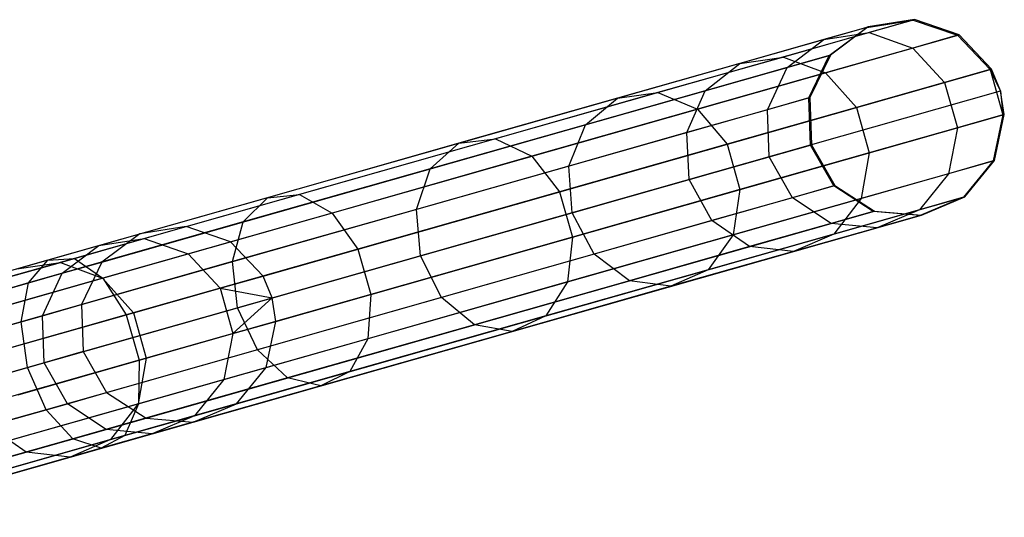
# Model space of a CAD drawing. Extents: x -91 to 91, y -91 to 262.
# Tile 469 of 480: x 77.66 to 87.66, y 20.57 to 25.62. Entities that reach past the tile are written whole.
import ezdxf

# ---------------------------------------------------------------- set-up
doc = ezdxf.new("R2010")
doc.units = 0
doc.header["$LTSCALE"] = 25.4
doc.layers.get('0').update_dxf_attribs({"linetype": 'CONTINUOUS'})

# ---------------------------------------------------------------- blocks, each defined once
blk = doc.blocks.new('ETE0_STL_1')
at = {"color": 0}
for p, q in [((79.352, 23.52, 301.427), (86.752, 25.621, 191.427)), ((79.352, 23.52, 301.427), (86.752, 25.621, 191.427)), ((86.266, 25.543, 188.432), (86.738, 25.617, 188.395)), ((86.266, 25.543, 188.432), (86.738, 25.617, 188.395)), ((86.752, 25.621, 191.427), (86.28, 25.547, 191.394)), ((86.752, 25.621, 191.427), (86.28, 25.547, 191.394)), ((86.738, 25.617, 188.395), (86.291, 25.49, 185.397)), ((86.738, 25.617, 188.395), (86.291, 25.49, 185.397)), ((86.752, 25.621, 191.427), (86.738, 25.617, 188.395)), ((86.752, 25.621, 191.427), (86.738, 25.617, 188.395)), ((86.738, 25.617, 188.395), (87.19, 25.462, 188.363)), ((86.738, 25.617, 188.395), (87.19, 25.462, 188.363)), ((87.204, 25.466, 191.455), (86.752, 25.621, 191.427)), ((87.204, 25.466, 191.455), (86.752, 25.621, 191.427)), ((78.881, 23.446, 301.394), (86.28, 25.547, 191.394)), ((78.881, 23.446, 301.394), (86.28, 25.547, 191.394)), ((86.266, 25.543, 188.432), (85.83, 25.419, 185.505)), ((86.266, 25.543, 188.432), (85.83, 25.419, 185.505)), ((85.884, 25.258, 188.468), (86.266, 25.543, 188.432)), ((85.884, 25.258, 188.468), (86.266, 25.543, 188.432)), ((86.28, 25.547, 191.394), (85.897, 25.261, 191.363)), ((86.28, 25.547, 191.394), (85.897, 25.261, 191.363)), ((86.28, 25.547, 191.394), (86.266, 25.543, 188.432)), ((86.28, 25.547, 191.394), (86.266, 25.543, 188.432)), ((79.805, 23.365, 301.455), (87.204, 25.466, 191.455)), ((79.805, 23.365, 301.455), (87.204, 25.466, 191.455)), ((85.83, 25.419, 185.505), (84.979, 25.177, 182.678)), ((85.83, 25.419, 185.505), (84.979, 25.177, 182.678)), ((86.291, 25.49, 185.397), (85.42, 25.242, 182.503)), ((86.291, 25.49, 185.397), (85.42, 25.242, 182.503)), ((85.457, 25.136, 185.606), (85.83, 25.419, 185.505)), ((85.457, 25.136, 185.606), (85.83, 25.419, 185.505)), ((85.83, 25.419, 185.505), (86.291, 25.49, 185.397)), ((85.83, 25.419, 185.505), (86.291, 25.49, 185.397)), ((86.291, 25.49, 185.397), (86.734, 25.333, 185.308)), ((86.291, 25.49, 185.397), (86.734, 25.333, 185.308)), ((87.19, 25.462, 188.363), (86.734, 25.333, 185.308)), ((87.19, 25.462, 188.363), (86.734, 25.333, 185.308)), ((87.204, 25.466, 191.455), (87.19, 25.462, 188.363)), ((87.204, 25.466, 191.455), (87.19, 25.462, 188.363)), ((87.19, 25.462, 188.363), (87.519, 25.115, 188.346)), ((87.19, 25.462, 188.363), (87.519, 25.115, 188.346)), ((87.533, 25.119, 191.47), (87.204, 25.466, 191.455)), ((87.533, 25.119, 191.47), (87.204, 25.466, 191.455)), ((86.734, 25.333, 185.308), (85.846, 25.081, 182.357)), ((86.734, 25.333, 185.308), (85.846, 25.081, 182.357)), ((86.734, 25.333, 185.308), (87.058, 24.984, 185.258)), ((86.734, 25.333, 185.308), (87.058, 24.984, 185.258)), ((78.498, 23.16, 301.363), (85.897, 25.261, 191.363)), ((78.498, 23.16, 301.363), (85.897, 25.261, 191.363)), ((85.42, 25.242, 182.503), (84.145, 24.88, 179.774)), ((85.42, 25.242, 182.503), (84.145, 24.88, 179.774)), ((84.979, 25.177, 182.678), (85.42, 25.242, 182.503)), ((84.979, 25.177, 182.678), (85.42, 25.242, 182.503)), ((85.42, 25.242, 182.503), (85.846, 25.081, 182.357)), ((85.42, 25.242, 182.503), (85.846, 25.081, 182.357)), ((85.884, 25.258, 188.468), (85.457, 25.136, 185.606)), ((85.884, 25.258, 188.468), (85.457, 25.136, 185.606)), ((85.677, 24.827, 188.493), (85.884, 25.258, 188.468)), ((85.677, 24.827, 188.493), (85.884, 25.258, 188.468)), ((85.897, 25.261, 191.363), (85.69, 24.83, 191.341)), ((85.897, 25.261, 191.363), (85.69, 24.83, 191.341)), ((85.897, 25.261, 191.363), (85.884, 25.258, 188.468)), ((85.897, 25.261, 191.363), (85.884, 25.258, 188.468)), ((80.134, 23.018, 301.47), (87.533, 25.119, 191.47)), ((80.134, 23.018, 301.47), (87.533, 25.119, 191.47)), ((84.979, 25.177, 182.678), (83.734, 24.824, 180.013)), ((84.979, 25.177, 182.678), (83.734, 24.824, 180.013)), ((84.625, 24.9, 182.843), (84.979, 25.177, 182.678)), ((84.625, 24.9, 182.843), (84.979, 25.177, 182.678)), ((85.457, 25.136, 185.606), (84.625, 24.9, 182.843)), ((85.457, 25.136, 185.606), (84.625, 24.9, 182.843)), ((85.257, 24.707, 185.678), (85.457, 25.136, 185.606)), ((85.257, 24.707, 185.678), (85.457, 25.136, 185.606)), ((87.519, 25.115, 188.346), (87.058, 24.984, 185.258)), ((87.519, 25.115, 188.346), (87.058, 24.984, 185.258)), ((87.533, 25.119, 191.47), (87.519, 25.115, 188.346)), ((87.533, 25.119, 191.47), (87.519, 25.115, 188.346)), ((87.519, 25.115, 188.346), (87.65, 24.655, 188.346)), ((87.627, 24.897, 191.473), (87.519, 25.115, 188.346)), ((87.627, 24.897, 191.473), (87.519, 25.115, 188.346)), ((87.519, 25.115, 188.346), (87.65, 24.655, 188.346)), ((87.627, 24.897, 191.473), (87.533, 25.119, 191.47)), ((87.627, 24.897, 191.473), (87.533, 25.119, 191.47)), ((85.846, 25.081, 182.357), (84.547, 24.712, 179.576)), ((85.846, 25.081, 182.357), (84.547, 24.712, 179.576)), ((85.846, 25.081, 182.357), (86.161, 24.73, 182.275)), ((85.846, 25.081, 182.357), (86.161, 24.73, 182.275)), ((87.058, 24.984, 185.258), (86.161, 24.73, 182.275)), ((87.058, 24.984, 185.258), (86.161, 24.73, 182.275)), ((87.058, 24.984, 185.258), (87.189, 24.524, 185.258)), ((87.058, 24.984, 185.258), (87.189, 24.524, 185.258)), ((78.291, 22.729, 301.341), (85.69, 24.83, 191.341)), ((78.291, 22.729, 301.341), (85.69, 24.83, 191.341)), ((80.227, 22.796, 301.473), (87.627, 24.897, 191.473)), ((80.227, 22.796, 301.473), (87.627, 24.897, 191.473)), ((83.734, 24.824, 180.013), (82.122, 24.366, 177.571)), ((83.734, 24.824, 180.013), (82.122, 24.366, 177.571)), ((84.145, 24.88, 179.774), (82.494, 24.412, 177.273)), ((84.145, 24.88, 179.774), (82.494, 24.412, 177.273)), ((84.625, 24.9, 182.843), (83.408, 24.555, 180.238)), ((84.625, 24.9, 182.843), (83.408, 24.555, 180.238)), ((83.408, 24.555, 180.238), (83.734, 24.824, 180.013)), ((83.408, 24.555, 180.238), (83.734, 24.824, 180.013)), ((83.734, 24.824, 180.013), (84.145, 24.88, 179.774)), ((83.734, 24.824, 180.013), (84.145, 24.88, 179.774)), ((84.145, 24.88, 179.774), (84.547, 24.712, 179.576)), ((84.145, 24.88, 179.774), (84.547, 24.712, 179.576)), ((84.439, 24.475, 182.96), (84.625, 24.9, 182.843)), ((84.439, 24.475, 182.96), (84.625, 24.9, 182.843)), ((85.677, 24.827, 188.493), (85.257, 24.707, 185.678)), ((85.677, 24.827, 188.493), (85.257, 24.707, 185.678)), ((85.69, 24.83, 191.341), (85.677, 24.827, 188.493)), ((85.69, 24.83, 191.341), (85.677, 24.827, 188.493)), ((85.694, 24.348, 188.502), (85.677, 24.827, 188.493)), ((85.694, 24.348, 188.502), (85.677, 24.827, 188.493)), ((85.69, 24.83, 191.341), (85.707, 24.352, 191.333)), ((85.69, 24.83, 191.341), (85.707, 24.352, 191.333)), ((87.664, 24.659, 191.47), (87.627, 24.897, 191.473)), ((87.627, 24.897, 191.473), (87.65, 24.655, 188.346)), ((87.627, 24.897, 191.473), (87.65, 24.655, 188.346)), ((87.664, 24.659, 191.47), (87.627, 24.897, 191.473)), ((84.547, 24.712, 179.576), (82.864, 24.234, 177.027)), ((84.547, 24.712, 179.576), (82.864, 24.234, 177.027)), ((85.257, 24.707, 185.678), (84.439, 24.475, 182.96)), ((85.257, 24.707, 185.678), (84.439, 24.475, 182.96)), ((84.547, 24.712, 179.576), (84.848, 24.357, 179.465)), ((84.547, 24.712, 179.576), (84.848, 24.357, 179.465)), ((86.161, 24.73, 182.275), (84.848, 24.357, 179.465)), ((86.161, 24.73, 182.275), (84.848, 24.357, 179.465)), ((85.277, 24.23, 185.704), (85.257, 24.707, 185.678)), ((85.277, 24.23, 185.704), (85.257, 24.707, 185.678)), ((86.161, 24.73, 182.275), (86.292, 24.269, 182.275)), ((86.161, 24.73, 182.275), (86.292, 24.269, 182.275)), ((80.265, 22.558, 301.47), (87.664, 24.659, 191.47)), ((80.265, 22.558, 301.47), (87.664, 24.659, 191.47)), ((87.65, 24.655, 188.346), (87.189, 24.524, 185.258)), ((87.65, 24.655, 188.346), (87.189, 24.524, 185.258)), ((87.65, 24.655, 188.346), (87.552, 24.187, 188.363)), ((87.65, 24.655, 188.346), (87.552, 24.187, 188.363)), ((87.566, 24.191, 191.455), (87.664, 24.659, 191.47)), ((87.566, 24.191, 191.455), (87.664, 24.659, 191.47)), ((87.664, 24.659, 191.47), (87.65, 24.655, 188.346)), ((87.664, 24.659, 191.47), (87.65, 24.655, 188.346)), ((83.408, 24.555, 180.238), (81.833, 24.107, 177.851)), ((83.408, 24.555, 180.238), (81.833, 24.107, 177.851)), ((83.242, 24.135, 180.398), (83.408, 24.555, 180.238)), ((83.242, 24.135, 180.398), (83.408, 24.555, 180.238)), ((87.189, 24.524, 185.258), (86.292, 24.269, 182.275)), ((87.189, 24.524, 185.258), (86.292, 24.269, 182.275)), ((87.189, 24.524, 185.258), (87.096, 24.057, 185.308)), ((87.189, 24.524, 185.258), (87.096, 24.057, 185.308)), ((82.494, 24.412, 177.273), (80.505, 23.847, 175.055)), ((82.494, 24.412, 177.273), (80.505, 23.847, 175.055)), ((82.122, 24.366, 177.571), (82.494, 24.412, 177.273)), ((82.122, 24.366, 177.571), (82.494, 24.412, 177.273)), ((82.494, 24.412, 177.273), (82.864, 24.234, 177.027)), ((82.494, 24.412, 177.273), (82.864, 24.234, 177.027)), ((84.439, 24.475, 182.96), (83.242, 24.135, 180.398)), ((84.439, 24.475, 182.96), (83.242, 24.135, 180.398)), ((84.464, 23.999, 183.002), (84.439, 24.475, 182.96)), ((84.464, 23.999, 183.002), (84.439, 24.475, 182.96)), ((78.308, 22.251, 301.333), (85.707, 24.352, 191.333)), ((78.308, 22.251, 301.333), (85.707, 24.352, 191.333)), ((82.122, 24.366, 177.571), (80.179, 23.814, 175.404)), ((82.122, 24.366, 177.571), (80.179, 23.814, 175.404)), ((81.833, 24.107, 177.851), (82.122, 24.366, 177.571)), ((81.833, 24.107, 177.851), (82.122, 24.366, 177.571)), ((84.848, 24.357, 179.465), (83.147, 23.874, 176.888)), ((84.848, 24.357, 179.465), (83.147, 23.874, 176.888)), ((84.848, 24.357, 179.465), (84.978, 23.896, 179.465)), ((84.848, 24.357, 179.465), (84.978, 23.896, 179.465)), ((85.277, 24.23, 185.704), (85.694, 24.348, 188.502)), ((85.277, 24.23, 185.704), (85.694, 24.348, 188.502)), ((85.707, 24.352, 191.333), (85.694, 24.348, 188.502)), ((85.707, 24.352, 191.333), (85.694, 24.348, 188.502)), ((85.931, 23.933, 188.493), (85.694, 24.348, 188.502)), ((85.931, 23.933, 188.493), (85.694, 24.348, 188.502)), ((85.707, 24.352, 191.333), (85.944, 23.936, 191.341)), ((85.707, 24.352, 191.333), (85.944, 23.936, 191.341)), ((82.864, 24.234, 177.027), (80.836, 23.658, 174.766)), ((82.864, 24.234, 177.027), (80.836, 23.658, 174.766)), ((82.864, 24.234, 177.027), (83.147, 23.874, 176.888)), ((82.864, 24.234, 177.027), (83.147, 23.874, 176.888)), ((84.464, 23.999, 183.002), (85.277, 24.23, 185.704)), ((84.464, 23.999, 183.002), (85.277, 24.23, 185.704)), ((86.292, 24.269, 182.275), (84.978, 23.896, 179.465)), ((86.292, 24.269, 182.275), (84.978, 23.896, 179.465)), ((85.511, 23.813, 185.678), (85.277, 24.23, 185.704)), ((85.511, 23.813, 185.678), (85.277, 24.23, 185.704)), ((86.292, 24.269, 182.275), (86.209, 23.805, 182.357)), ((86.292, 24.269, 182.275), (86.209, 23.805, 182.357)), ((81.833, 24.107, 177.851), (79.933, 23.568, 175.733)), ((81.833, 24.107, 177.851), (79.933, 23.568, 175.733)), ((80.167, 22.09, 301.455), (87.566, 24.191, 191.455)), ((80.167, 22.09, 301.455), (87.566, 24.191, 191.455)), ((83.242, 24.135, 180.398), (81.692, 23.695, 178.049)), ((83.242, 24.135, 180.398), (81.692, 23.695, 178.049)), ((81.692, 23.695, 178.049), (81.833, 24.107, 177.851)), ((81.692, 23.695, 178.049), (81.833, 24.107, 177.851)), ((83.274, 23.661, 180.455), (83.242, 24.135, 180.398)), ((83.274, 23.661, 180.455), (83.242, 24.135, 180.398)), ((87.552, 24.187, 188.363), (87.096, 24.057, 185.308)), ((87.552, 24.187, 188.363), (87.096, 24.057, 185.308)), ((87.552, 24.187, 188.363), (87.249, 23.818, 188.395)), ((87.552, 24.187, 188.363), (87.249, 23.818, 188.395)), ((87.263, 23.822, 191.427), (87.566, 24.191, 191.455)), ((87.263, 23.822, 191.427), (87.566, 24.191, 191.455)), ((87.566, 24.191, 191.455), (87.552, 24.187, 188.363)), ((87.566, 24.191, 191.455), (87.552, 24.187, 188.363)), ((87.096, 24.057, 185.308), (86.209, 23.805, 182.357)), ((87.096, 24.057, 185.308), (86.209, 23.805, 182.357)), ((87.096, 24.057, 185.308), (86.801, 23.691, 185.397)), ((87.096, 24.057, 185.308), (86.801, 23.691, 185.397)), ((78.545, 21.835, 301.341), (85.944, 23.936, 191.341)), ((78.545, 21.835, 301.341), (85.944, 23.936, 191.341)), ((83.274, 23.661, 180.455), (84.464, 23.999, 183.002)), ((83.274, 23.661, 180.455), (84.464, 23.999, 183.002)), ((84.693, 23.581, 182.96), (84.464, 23.999, 183.002)), ((84.693, 23.581, 182.96), (84.464, 23.999, 183.002)), ((85.931, 23.933, 188.493), (85.511, 23.813, 185.678)), ((85.931, 23.933, 188.493), (85.511, 23.813, 185.678)), ((85.944, 23.936, 191.341), (85.931, 23.933, 188.493)), ((85.944, 23.936, 191.341), (85.931, 23.933, 188.493)), ((86.333, 23.674, 188.468), (85.931, 23.933, 188.493)), ((86.333, 23.674, 188.468), (85.931, 23.933, 188.493)), ((85.944, 23.936, 191.341), (86.347, 23.678, 191.363)), ((85.944, 23.936, 191.341), (86.347, 23.678, 191.363)), ((80.179, 23.814, 175.404), (77.947, 23.181, 173.562)), ((80.179, 23.814, 175.404), (77.947, 23.181, 173.562)), ((80.505, 23.847, 175.055), (78.22, 23.198, 173.169)), ((80.505, 23.847, 175.055), (78.22, 23.198, 173.169)), ((79.863, 21.721, 301.427), (87.263, 23.822, 191.427)), ((79.863, 21.721, 301.427), (87.263, 23.822, 191.427)), ((79.933, 23.568, 175.733), (80.179, 23.814, 175.404)), ((79.933, 23.568, 175.733), (80.179, 23.814, 175.404)), ((80.179, 23.814, 175.404), (80.505, 23.847, 175.055)), ((80.179, 23.814, 175.404), (80.505, 23.847, 175.055)), ((80.505, 23.847, 175.055), (80.836, 23.658, 174.766)), ((80.505, 23.847, 175.055), (80.836, 23.658, 174.766)), ((83.147, 23.874, 176.888), (81.097, 23.292, 174.603)), ((83.147, 23.874, 176.888), (81.097, 23.292, 174.603)), ((83.147, 23.874, 176.888), (83.278, 23.413, 176.888)), ((83.147, 23.874, 176.888), (83.278, 23.413, 176.888)), ((84.978, 23.896, 179.465), (83.278, 23.413, 176.888)), ((84.978, 23.896, 179.465), (83.278, 23.413, 176.888)), ((85.511, 23.813, 185.678), (84.693, 23.581, 182.96)), ((85.511, 23.813, 185.678), (84.693, 23.581, 182.96)), ((84.978, 23.896, 179.465), (84.909, 23.436, 179.576)), ((84.978, 23.896, 179.465), (84.909, 23.436, 179.576)), ((86.209, 23.805, 182.357), (84.909, 23.436, 179.576)), ((86.209, 23.805, 182.357), (84.909, 23.436, 179.576)), ((85.906, 23.553, 185.606), (85.511, 23.813, 185.678)), ((85.906, 23.553, 185.606), (85.511, 23.813, 185.678)), ((86.209, 23.805, 182.357), (85.931, 23.444, 182.503)), ((86.209, 23.805, 182.357), (85.931, 23.444, 182.503)), ((87.249, 23.818, 188.395), (86.801, 23.691, 185.397)), ((87.249, 23.818, 188.395), (86.801, 23.691, 185.397)), ((87.249, 23.818, 188.395), (86.809, 23.633, 188.432)), ((87.249, 23.818, 188.395), (86.809, 23.633, 188.432)), ((86.822, 23.637, 191.394), (87.263, 23.822, 191.427)), ((86.822, 23.637, 191.394), (87.263, 23.822, 191.427)), ((87.263, 23.822, 191.427), (87.249, 23.818, 188.395)), ((87.263, 23.822, 191.427), (87.249, 23.818, 188.395)), ((80.836, 23.658, 174.766), (78.507, 22.997, 172.843)), ((80.836, 23.658, 174.766), (78.507, 22.997, 172.843)), ((78.947, 21.577, 301.363), (86.347, 23.678, 191.363)), ((78.947, 21.577, 301.363), (86.347, 23.678, 191.363)), ((79.423, 21.536, 301.394), (86.822, 23.637, 191.394)), ((79.423, 21.536, 301.394), (86.822, 23.637, 191.394)), ((81.692, 23.695, 178.049), (79.824, 23.165, 175.966)), ((81.692, 23.695, 178.049), (79.824, 23.165, 175.966)), ((80.836, 23.658, 174.766), (81.097, 23.292, 174.603)), ((80.836, 23.658, 174.766), (81.097, 23.292, 174.603)), ((81.733, 23.224, 178.121), (81.692, 23.695, 178.049)), ((81.733, 23.224, 178.121), (81.692, 23.695, 178.049)), ((81.733, 23.224, 178.121), (83.274, 23.661, 180.455)), ((81.733, 23.224, 178.121), (83.274, 23.661, 180.455)), ((83.496, 23.241, 180.398), (83.274, 23.661, 180.455)), ((83.496, 23.241, 180.398), (83.274, 23.661, 180.455)), ((86.333, 23.674, 188.468), (85.906, 23.553, 185.606)), ((86.333, 23.674, 188.468), (85.906, 23.553, 185.606)), ((86.801, 23.691, 185.397), (85.931, 23.444, 182.503)), ((86.801, 23.691, 185.397), (85.931, 23.444, 182.503)), ((86.347, 23.678, 191.363), (86.333, 23.674, 188.468)), ((86.347, 23.678, 191.363), (86.333, 23.674, 188.468)), ((86.809, 23.633, 188.432), (86.333, 23.674, 188.468)), ((86.809, 23.633, 188.432), (86.333, 23.674, 188.468)), ((86.347, 23.678, 191.363), (86.822, 23.637, 191.394)), ((86.347, 23.678, 191.363), (86.822, 23.637, 191.394)), ((86.801, 23.691, 185.397), (86.372, 23.509, 185.505)), ((86.801, 23.691, 185.397), (86.372, 23.509, 185.505)), ((86.809, 23.633, 188.432), (86.372, 23.509, 185.505)), ((86.809, 23.633, 188.432), (86.372, 23.509, 185.505)), ((86.822, 23.637, 191.394), (86.809, 23.633, 188.432)), ((86.822, 23.637, 191.394), (86.809, 23.633, 188.432)), ((79.933, 23.568, 175.733), (77.752, 22.949, 173.932)), ((79.933, 23.568, 175.733), (77.752, 22.949, 173.932)), ((79.352, 23.52, 301.427), (78.881, 23.446, 301.394)), ((79.352, 23.52, 301.427), (78.881, 23.446, 301.394)), ((78.928, 23.399, 304.448), (79.352, 23.52, 301.427)), ((78.928, 23.399, 304.448), (79.352, 23.52, 301.427)), ((79.805, 23.365, 301.455), (79.352, 23.52, 301.427)), ((79.805, 23.365, 301.455), (79.352, 23.52, 301.427)), ((79.824, 23.165, 175.966), (79.933, 23.568, 175.733)), ((79.824, 23.165, 175.966), (79.933, 23.568, 175.733)), ((84.693, 23.581, 182.96), (83.496, 23.241, 180.398)), ((84.693, 23.581, 182.96), (83.496, 23.241, 180.398)), ((85.075, 23.317, 182.843), (84.693, 23.581, 182.96)), ((85.075, 23.317, 182.843), (84.693, 23.581, 182.96)), ((85.906, 23.553, 185.606), (85.075, 23.317, 182.843)), ((85.906, 23.553, 185.606), (85.075, 23.317, 182.843)), ((86.372, 23.509, 185.505), (85.522, 23.267, 182.678)), ((86.372, 23.509, 185.505), (85.522, 23.267, 182.678)), ((86.372, 23.509, 185.505), (85.906, 23.553, 185.606)), ((86.372, 23.509, 185.505), (85.906, 23.553, 185.606)), ((78.467, 23.328, 304.344), (78.881, 23.446, 301.394)), ((78.467, 23.328, 304.344), (78.881, 23.446, 301.394)), ((78.881, 23.446, 301.394), (78.498, 23.16, 301.363)), ((78.881, 23.446, 301.394), (78.498, 23.16, 301.363)), ((83.278, 23.413, 176.888), (81.228, 22.831, 174.603)), ((83.278, 23.413, 176.888), (81.228, 22.831, 174.603)), ((84.909, 23.436, 179.576), (83.226, 22.958, 177.027)), ((84.909, 23.436, 179.576), (83.226, 22.958, 177.027)), ((83.278, 23.413, 176.888), (83.226, 22.958, 177.027)), ((83.278, 23.413, 176.888), (83.226, 22.958, 177.027)), ((85.931, 23.444, 182.503), (84.656, 23.082, 179.774)), ((85.931, 23.444, 182.503), (84.656, 23.082, 179.774)), ((84.909, 23.436, 179.576), (84.656, 23.082, 179.774)), ((84.909, 23.436, 179.576), (84.656, 23.082, 179.774)), ((85.931, 23.444, 182.503), (85.522, 23.267, 182.678)), ((85.931, 23.444, 182.503), (85.522, 23.267, 182.678)), ((77.633, 23.091, 307.197), (78.467, 23.328, 304.344)), ((77.633, 23.091, 307.197), (78.467, 23.328, 304.344)), ((78.075, 23.157, 307.368), (78.928, 23.399, 304.448)), ((78.075, 23.157, 307.368), (78.928, 23.399, 304.448)), ((78.093, 23.046, 304.247), (78.467, 23.328, 304.344)), ((78.093, 23.046, 304.247), (78.467, 23.328, 304.344)), ((78.467, 23.328, 304.344), (78.928, 23.399, 304.448)), ((78.467, 23.328, 304.344), (78.928, 23.399, 304.448)), ((78.928, 23.399, 304.448), (79.373, 23.243, 304.534)), ((78.928, 23.399, 304.448), (79.373, 23.243, 304.534)), ((79.373, 23.243, 304.534), (79.805, 23.365, 301.455)), ((79.373, 23.243, 304.534), (79.805, 23.365, 301.455)), ((80.134, 23.018, 301.47), (79.805, 23.365, 301.455)), ((80.134, 23.018, 301.47), (79.805, 23.365, 301.455)), ((85.075, 23.317, 182.843), (83.858, 22.971, 180.238)), ((85.075, 23.317, 182.843), (83.858, 22.971, 180.238)), ((85.522, 23.267, 182.678), (85.075, 23.317, 182.843)), ((85.522, 23.267, 182.678), (85.075, 23.317, 182.843)), ((78.502, 22.996, 307.511), (79.373, 23.243, 304.534)), ((78.502, 22.996, 307.511), (79.373, 23.243, 304.534)), ((81.097, 23.292, 174.603), (78.743, 22.623, 172.659)), ((81.097, 23.292, 174.603), (78.743, 22.623, 172.659)), ((79.373, 23.243, 304.534), (79.697, 22.894, 304.582)), ((79.373, 23.243, 304.534), (79.697, 22.894, 304.582)), ((79.876, 22.696, 176.05), (81.733, 23.224, 178.121)), ((79.876, 22.696, 176.05), (81.733, 23.224, 178.121)), ((81.097, 23.292, 174.603), (81.228, 22.831, 174.603)), ((81.097, 23.292, 174.603), (81.228, 22.831, 174.603)), ((81.946, 22.801, 178.049), (81.733, 23.224, 178.121)), ((81.946, 22.801, 178.049), (81.733, 23.224, 178.121)), ((83.496, 23.241, 180.398), (81.946, 22.801, 178.049)), ((83.496, 23.241, 180.398), (81.946, 22.801, 178.049)), ((83.858, 22.971, 180.238), (83.496, 23.241, 180.398)), ((83.858, 22.971, 180.238), (83.496, 23.241, 180.398)), ((85.522, 23.267, 182.678), (84.276, 22.914, 180.013)), ((85.522, 23.267, 182.678), (84.276, 22.914, 180.013)), ((77.947, 23.181, 173.562), (75.477, 22.479, 172.085)), ((77.947, 23.181, 173.562), (75.477, 22.479, 172.085)), ((78.22, 23.198, 173.169), (75.691, 22.48, 171.657)), ((78.22, 23.198, 173.169), (75.691, 22.48, 171.657)), ((76.811, 22.798, 310.123), (78.075, 23.157, 307.368)), ((76.811, 22.798, 310.123), (78.075, 23.157, 307.368)), ((77.633, 23.091, 307.197), (78.075, 23.157, 307.368)), ((77.633, 23.091, 307.197), (78.075, 23.157, 307.368)), ((79.824, 23.165, 175.966), (77.678, 22.555, 174.195)), ((79.824, 23.165, 175.966), (77.678, 22.555, 174.195)), ((77.752, 22.949, 173.932), (77.947, 23.181, 173.562)), ((77.752, 22.949, 173.932), (77.947, 23.181, 173.562)), ((77.947, 23.181, 173.562), (78.22, 23.198, 173.169)), ((77.947, 23.181, 173.562), (78.22, 23.198, 173.169)), ((78.075, 23.157, 307.368), (78.502, 22.996, 307.511)), ((78.075, 23.157, 307.368), (78.502, 22.996, 307.511)), ((78.093, 23.046, 304.247), (78.498, 23.16, 301.363)), ((78.093, 23.046, 304.247), (78.498, 23.16, 301.363)), ((78.22, 23.198, 173.169), (78.507, 22.997, 172.843)), ((78.22, 23.198, 173.169), (78.507, 22.997, 172.843)), ((78.498, 23.16, 301.363), (78.291, 22.729, 301.341)), ((78.498, 23.16, 301.363), (78.291, 22.729, 301.341)), ((79.876, 22.696, 176.05), (79.824, 23.165, 175.966)), ((79.876, 22.696, 176.05), (79.824, 23.165, 175.966)), ((77.278, 22.814, 307.035), (78.093, 23.046, 304.247)), ((77.278, 22.814, 307.035), (78.093, 23.046, 304.247)), ((77.893, 22.616, 304.177), (78.093, 23.046, 304.247)), ((77.893, 22.616, 304.177), (78.093, 23.046, 304.247)), ((79.697, 22.894, 304.582), (80.134, 23.018, 301.47)), ((79.697, 22.894, 304.582), (80.134, 23.018, 301.47)), ((80.227, 22.796, 301.473), (80.134, 23.018, 301.47)), ((80.227, 22.796, 301.473), (80.134, 23.018, 301.47)), ((84.656, 23.082, 179.774), (83.005, 22.613, 177.273)), ((84.656, 23.082, 179.774), (83.005, 22.613, 177.273)), ((84.656, 23.082, 179.774), (84.276, 22.914, 180.013)), ((84.656, 23.082, 179.774), (84.276, 22.914, 180.013)), ((77.752, 22.949, 173.932), (75.337, 22.263, 172.489)), ((77.752, 22.949, 173.932), (75.337, 22.263, 172.489)), ((78.507, 22.997, 172.843), (75.929, 22.265, 171.302)), ((78.507, 22.997, 172.843), (75.929, 22.265, 171.302)), ((77.214, 22.63, 310.319), (78.502, 22.996, 307.511)), ((77.214, 22.63, 310.319), (78.502, 22.996, 307.511)), ((77.678, 22.555, 174.195), (77.752, 22.949, 173.932)), ((77.678, 22.555, 174.195), (77.752, 22.949, 173.932)), ((78.502, 22.996, 307.511), (78.818, 22.645, 307.591)), ((78.502, 22.996, 307.511), (78.818, 22.645, 307.591)), ((78.507, 22.997, 172.843), (78.743, 22.623, 172.659)), ((78.507, 22.997, 172.843), (78.743, 22.623, 172.659)), ((83.226, 22.958, 177.027), (81.198, 22.382, 174.766)), ((83.226, 22.958, 177.027), (81.198, 22.382, 174.766)), ((83.858, 22.971, 180.238), (82.282, 22.524, 177.851)), ((83.858, 22.971, 180.238), (82.282, 22.524, 177.851)), ((84.276, 22.914, 180.013), (82.664, 22.456, 177.571)), ((84.276, 22.914, 180.013), (82.664, 22.456, 177.571)), ((83.226, 22.958, 177.027), (83.005, 22.613, 177.273)), ((83.226, 22.958, 177.027), (83.005, 22.613, 177.273)), ((84.276, 22.914, 180.013), (83.858, 22.971, 180.238)), ((84.276, 22.914, 180.013), (83.858, 22.971, 180.238)), ((78.818, 22.645, 307.591), (79.697, 22.894, 304.582)), ((78.818, 22.645, 307.591), (79.697, 22.894, 304.582)), ((81.228, 22.831, 174.603), (78.874, 22.163, 172.659)), ((81.228, 22.831, 174.603), (78.874, 22.163, 172.659)), ((79.697, 22.894, 304.582), (80.227, 22.796, 301.473)), ((79.697, 22.894, 304.582), (80.227, 22.796, 301.473)), ((79.697, 22.894, 304.582), (79.828, 22.434, 304.582)), ((79.697, 22.894, 304.582), (79.828, 22.434, 304.582)), ((81.228, 22.831, 174.603), (81.198, 22.382, 174.766)), ((81.228, 22.831, 174.603), (81.198, 22.382, 174.766)), ((77.893, 22.616, 304.177), (78.291, 22.729, 301.341)), ((77.893, 22.616, 304.177), (78.291, 22.729, 301.341)), ((78.291, 22.729, 301.341), (78.308, 22.251, 301.333)), ((78.291, 22.729, 301.341), (78.308, 22.251, 301.333)), ((79.828, 22.434, 304.582), (80.227, 22.796, 301.473)), ((79.828, 22.434, 304.582), (80.227, 22.796, 301.473)), ((81.946, 22.801, 178.049), (80.077, 22.27, 175.966)), ((81.946, 22.801, 178.049), (80.077, 22.27, 175.966)), ((80.265, 22.558, 301.47), (80.227, 22.796, 301.473)), ((80.265, 22.558, 301.47), (80.227, 22.796, 301.473)), ((82.282, 22.524, 177.851), (81.946, 22.801, 178.049)), ((82.282, 22.524, 177.851), (81.946, 22.801, 178.049)), ((78.743, 22.623, 172.659), (76.137, 21.883, 171.101)), ((78.743, 22.623, 172.659), (76.137, 21.883, 171.101)), ((77.091, 22.389, 306.92), (77.893, 22.616, 304.177)), ((77.091, 22.389, 306.92), (77.893, 22.616, 304.177)), ((77.515, 22.275, 310.43), (78.818, 22.645, 307.591)), ((77.515, 22.275, 310.43), (78.818, 22.645, 307.591)), ((77.743, 22.091, 174.29), (79.876, 22.696, 176.05)), ((77.743, 22.091, 174.29), (79.876, 22.696, 176.05)), ((77.912, 22.139, 304.152), (77.893, 22.616, 304.177)), ((77.912, 22.139, 304.152), (77.893, 22.616, 304.177)), ((78.743, 22.623, 172.659), (78.874, 22.163, 172.659)), ((78.743, 22.623, 172.659), (78.874, 22.163, 172.659)), ((78.818, 22.645, 307.591), (78.948, 22.184, 307.591)), ((78.818, 22.645, 307.591), (78.948, 22.184, 307.591)), ((80.077, 22.27, 175.966), (79.876, 22.696, 176.05)), ((80.077, 22.27, 175.966), (79.876, 22.696, 176.05)), ((83.005, 22.613, 177.273), (81.015, 22.048, 175.055)), ((83.005, 22.613, 177.273), (81.015, 22.048, 175.055)), ((83.005, 22.613, 177.273), (82.664, 22.456, 177.571)), ((83.005, 22.613, 177.273), (82.664, 22.456, 177.571)), ((77.678, 22.555, 174.195), (75.303, 21.881, 172.775)), ((77.678, 22.555, 174.195), (75.303, 21.881, 172.775)), ((77.743, 22.091, 174.29), (77.678, 22.555, 174.195)), ((77.743, 22.091, 174.29), (77.678, 22.555, 174.195)), ((79.828, 22.434, 304.582), (80.265, 22.558, 301.47)), ((79.828, 22.434, 304.582), (80.265, 22.558, 301.47)), ((80.167, 22.09, 301.455), (80.265, 22.558, 301.47)), ((80.167, 22.09, 301.455), (80.265, 22.558, 301.47)), ((82.282, 22.524, 177.851), (80.382, 21.985, 175.733)), ((82.282, 22.524, 177.851), (80.382, 21.985, 175.733)), ((82.664, 22.456, 177.571), (82.282, 22.524, 177.851)), ((82.664, 22.456, 177.571), (82.282, 22.524, 177.851)), ((78.948, 22.184, 307.591), (79.828, 22.434, 304.582)), ((78.948, 22.184, 307.591), (79.828, 22.434, 304.582)), ((79.828, 22.434, 304.582), (79.735, 21.967, 304.534)), ((79.828, 22.434, 304.582), (79.735, 21.967, 304.534)), ((82.664, 22.456, 177.571), (80.721, 21.904, 175.404)), ((82.664, 22.456, 177.571), (80.721, 21.904, 175.404)), ((81.198, 22.382, 174.766), (78.869, 21.721, 172.843)), ((81.198, 22.382, 174.766), (78.869, 21.721, 172.843)), ((81.198, 22.382, 174.766), (81.015, 22.048, 175.055)), ((81.198, 22.382, 174.766), (81.015, 22.048, 175.055)), ((78.308, 22.251, 301.333), (77.912, 22.139, 304.152)), ((78.308, 22.251, 301.333), (77.912, 22.139, 304.152)), ((80.077, 22.27, 175.966), (77.932, 21.661, 174.195)), ((80.077, 22.27, 175.966), (77.932, 21.661, 174.195)), ((78.308, 22.251, 301.333), (78.545, 21.835, 301.341)), ((78.308, 22.251, 301.333), (78.545, 21.835, 301.341)), ((80.382, 21.985, 175.733), (80.077, 22.27, 175.966)), ((80.382, 21.985, 175.733), (80.077, 22.27, 175.966)), ((78.874, 22.163, 172.659), (76.268, 21.423, 171.101)), ((78.874, 22.163, 172.659), (76.268, 21.423, 171.101)), ((77.912, 22.139, 304.152), (77.115, 21.912, 306.878)), ((77.912, 22.139, 304.152), (77.115, 21.912, 306.878)), ((77.646, 21.814, 310.43), (78.948, 22.184, 307.591)), ((77.646, 21.814, 310.43), (78.948, 22.184, 307.591)), ((78.147, 21.722, 304.177), (77.912, 22.139, 304.152)), ((78.147, 21.722, 304.177), (77.912, 22.139, 304.152)), ((78.948, 22.184, 307.591), (78.865, 21.72, 307.511)), ((78.948, 22.184, 307.591), (78.865, 21.72, 307.511)), ((78.874, 22.163, 172.659), (78.869, 21.721, 172.843)), ((78.874, 22.163, 172.659), (78.869, 21.721, 172.843)), ((75.382, 21.42, 172.878), (77.743, 22.091, 174.29)), ((75.382, 21.42, 172.878), (77.743, 22.091, 174.29)), ((77.932, 21.661, 174.195), (77.743, 22.091, 174.29)), ((77.932, 21.661, 174.195), (77.743, 22.091, 174.29)), ((81.015, 22.048, 175.055), (78.73, 21.399, 173.169)), ((81.015, 22.048, 175.055), (78.73, 21.399, 173.169)), ((79.735, 21.967, 304.534), (80.167, 22.09, 301.455)), ((79.735, 21.967, 304.534), (80.167, 22.09, 301.455)), ((79.863, 21.721, 301.427), (80.167, 22.09, 301.455)), ((79.863, 21.721, 301.427), (80.167, 22.09, 301.455)), ((81.015, 22.048, 175.055), (80.721, 21.904, 175.404)), ((81.015, 22.048, 175.055), (80.721, 21.904, 175.404)), ((80.382, 21.985, 175.733), (78.201, 21.365, 173.932)), ((80.382, 21.985, 175.733), (78.201, 21.365, 173.932)), ((78.865, 21.72, 307.511), (79.735, 21.967, 304.534)), ((78.865, 21.72, 307.511), (79.735, 21.967, 304.534)), ((79.735, 21.967, 304.534), (79.439, 21.6, 304.448)), ((79.735, 21.967, 304.534), (79.439, 21.6, 304.448)), ((80.721, 21.904, 175.404), (80.382, 21.985, 175.733)), ((80.721, 21.904, 175.404), (80.382, 21.985, 175.733)), ((78.147, 21.722, 304.177), (78.545, 21.835, 301.341)), ((78.147, 21.722, 304.177), (78.545, 21.835, 301.341)), ((80.721, 21.904, 175.404), (78.489, 21.271, 173.562)), ((80.721, 21.904, 175.404), (78.489, 21.271, 173.562)), ((78.545, 21.835, 301.341), (78.947, 21.577, 301.363)), ((78.545, 21.835, 301.341), (78.947, 21.577, 301.363)), ((78.869, 21.721, 172.843), (76.291, 20.989, 171.302)), ((78.869, 21.721, 172.843), (76.291, 20.989, 171.302)), ((77.345, 21.495, 306.92), (78.147, 21.722, 304.177)), ((77.345, 21.495, 306.92), (78.147, 21.722, 304.177)), ((77.576, 21.354, 310.319), (78.865, 21.72, 307.511)), ((77.576, 21.354, 310.319), (78.865, 21.72, 307.511)), ((78.542, 21.462, 304.247), (78.147, 21.722, 304.177)), ((78.542, 21.462, 304.247), (78.147, 21.722, 304.177)), ((78.865, 21.72, 307.511), (78.586, 21.358, 307.368)), ((78.865, 21.72, 307.511), (78.586, 21.358, 307.368)), ((78.869, 21.721, 172.843), (78.73, 21.399, 173.169)), ((78.869, 21.721, 172.843), (78.73, 21.399, 173.169)), ((79.423, 21.536, 301.394), (79.863, 21.721, 301.427)), ((79.423, 21.536, 301.394), (79.863, 21.721, 301.427)), ((79.439, 21.6, 304.448), (79.863, 21.721, 301.427)), ((79.439, 21.6, 304.448), (79.863, 21.721, 301.427)), ((77.932, 21.661, 174.195), (75.557, 20.987, 172.775)), ((77.932, 21.661, 174.195), (75.557, 20.987, 172.775)), ((78.201, 21.365, 173.932), (77.932, 21.661, 174.195)), ((78.201, 21.365, 173.932), (77.932, 21.661, 174.195)), ((78.542, 21.462, 304.247), (78.947, 21.577, 301.363)), ((78.542, 21.462, 304.247), (78.947, 21.577, 301.363)), ((78.586, 21.358, 307.368), (79.439, 21.6, 304.448)), ((78.586, 21.358, 307.368), (79.439, 21.6, 304.448)), ((78.947, 21.577, 301.363), (79.423, 21.536, 301.394)), ((78.947, 21.577, 301.363), (79.423, 21.536, 301.394)), ((79.439, 21.6, 304.448), (79.009, 21.418, 304.344)), ((79.439, 21.6, 304.448), (79.009, 21.418, 304.344)), ((79.009, 21.418, 304.344), (79.423, 21.536, 301.394)), ((79.009, 21.418, 304.344), (79.423, 21.536, 301.394)), ((77.728, 21.231, 307.035), (77.345, 21.495, 306.92)), ((77.728, 21.231, 307.035), (77.345, 21.495, 306.92)), ((77.728, 21.231, 307.035), (78.542, 21.462, 304.247)), ((77.728, 21.231, 307.035), (78.542, 21.462, 304.247)), ((78.175, 21.181, 307.197), (79.009, 21.418, 304.344)), ((78.175, 21.181, 307.197), (79.009, 21.418, 304.344)), ((79.009, 21.418, 304.344), (78.542, 21.462, 304.247)), ((79.009, 21.418, 304.344), (78.542, 21.462, 304.247)), ((78.201, 21.365, 173.932), (75.787, 20.68, 172.489)), ((78.201, 21.365, 173.932), (75.787, 20.68, 172.489)), ((78.73, 21.399, 173.169), (76.201, 20.681, 171.657)), ((78.73, 21.399, 173.169), (76.201, 20.681, 171.657)), ((77.322, 20.999, 310.123), (78.586, 21.358, 307.368)), ((77.322, 20.999, 310.123), (78.586, 21.358, 307.368)), ((78.586, 21.358, 307.368), (78.175, 21.181, 307.197)), ((78.586, 21.358, 307.368), (78.175, 21.181, 307.197)), ((78.489, 21.271, 173.562), (78.201, 21.365, 173.932)), ((78.489, 21.271, 173.562), (78.201, 21.365, 173.932)), ((78.73, 21.399, 173.169), (78.489, 21.271, 173.562)), ((78.73, 21.399, 173.169), (78.489, 21.271, 173.562)), ((78.489, 21.271, 173.562), (76.019, 20.569, 172.085)), ((78.489, 21.271, 173.562), (76.019, 20.569, 172.085)), ((76.521, 20.888, 309.665), (77.728, 21.231, 307.035)), ((76.521, 20.888, 309.665), (77.728, 21.231, 307.035)), ((78.175, 21.181, 307.197), (77.728, 21.231, 307.035)), ((78.175, 21.181, 307.197), (77.728, 21.231, 307.035)), ((76.941, 20.831, 309.887), (78.175, 21.181, 307.197)), ((76.941, 20.831, 309.887), (78.175, 21.181, 307.197))]:
    blk.add_line(p, q, dxfattribs=at)

msp = doc.modelspace()

# ---------------------------------------------------------------- block references
at = {"color": 253}
msp.add_blockref('ETE0_STL_1', (0, 0), dxfattribs=at)

doc.saveas('drawing.dxf')
